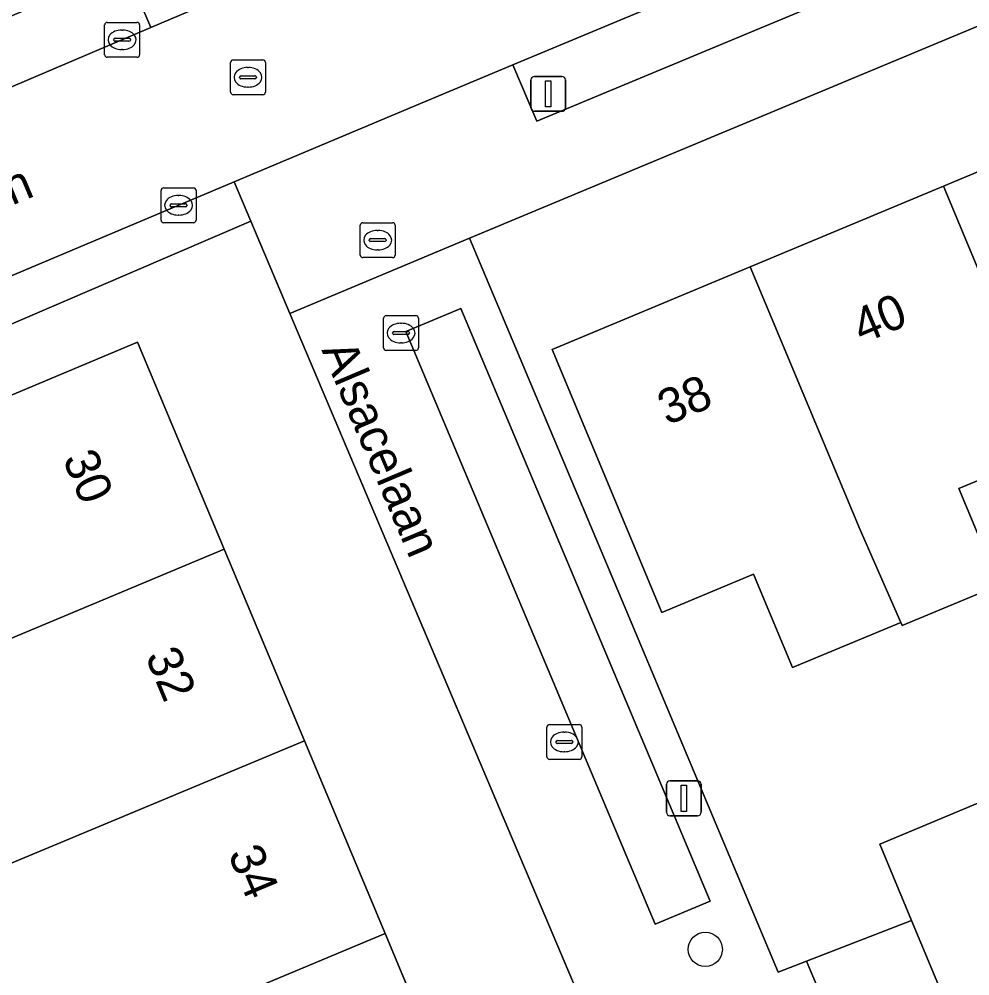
# Model space of a CAD drawing. Extents: x 157767 to 159172, y 387839 to 389425.
# Drawn here: x 158893.48 to 158920.73, y 388081.01 to 388108.44 of the extents above; entities that cross this region are included whole.
import ezdxf

# ---------------------------------------------------------------- set-up
doc = ezdxf.new("R2010")
doc.units = 0
for name, color, linetype in [('IMGEO_Boom', 7, 'Continuous'), ('IMGEO_Brandkraan', 7, 'Continuous'), ('IMGEO_Erf', 7, 'Continuous'), ('IMGEO_Kolk', 7, 'Continuous'), ('IMGEO_Lichtmast', 7, 'Continuous'), ('IMGEO_Muur', 7, 'Continuous'), ('IMGEO_Openbare_ruimte_label', 7, 'Continuous'), ('IMGEO_Pand', 7, 'Continuous'), ('IMGEO_Pand_nummerreeks', 7, 'Continuous'), ('IMGEO_Parkeervlak_open', 7, 'Continuous'), ('IMGEO_Rijbaan_lokaal_open', 7, 'Continuous'), ('IMGEO_Rioolput', 7, 'Continuous'), ('IMGEO_Voetpad_open', 7, 'Continuous')]:
    doc.layers.add(name, color=color, linetype=linetype)

msp = doc.modelspace()

# ---------------------------------------------------------------- linework, layer by layer
at = {"layer": 'IMGEO_Boom'}
msp.add_circle((158913.148, 388081.773), 0.489, dxfattribs=at)
at = {"layer": 'IMGEO_Brandkraan'}
for p, q in [((158903.255, 388101.676), (158903.255, 388102.528)), ((158903.33, 388102.602), (158904.182, 388102.602)), ((158904.256, 388102.528), (158904.256, 388101.676)), ((158903.743, 388102.382), (158903.768, 388102.382)), ((158903.514, 388102.096), (158903.514, 388102.108)), ((158903.952, 388102.059), (158903.554, 388102.059)), ((158903.557, 388102.145), (158903.955, 388102.145)), ((158903.998, 388102.108), (158903.998, 388102.096)), ((158904.182, 388101.602), (158903.33, 388101.602)), ((158903.766, 388101.822), (158903.741, 388101.822))]:
    msp.add_line(p, q, dxfattribs=at)
for points in [[(158903.255, 388101.676), (158903.255, 388102.528)], [(158903.33, 388102.602), (158904.182, 388102.602)], [(158904.256, 388102.528), (158904.256, 388101.676)], [(158904.182, 388101.602), (158903.33, 388101.602)]]:
    msp.add_lwpolyline(points, dxfattribs=at)
for centre, radius, start, end in [((158903.332, 388102.526), 0.0765, 91.552, 178.448), ((158903.332, 388102.526), 0.0765, 91.552, 178.448), ((158904.18, 388102.526), 0.0765, 1.552, 88.448), ((158904.18, 388102.526), 0.0765, 1.552, 88.448), ((158903.554, 388102.105), 0.0403, 85.8775, 175.7526), ((158903.551, 388102.095), 0.0366, 178.938, 274.7102), ((158903.955, 388102.102), 0.043, 264.8664, 352.4533), ((158903.959, 388102.107), 0.0386, 1.7309, 96.639), ((158903.332, 388101.678), 0.0765, 181.552, 268.448), ((158903.332, 388101.678), 0.0765, 181.552, 268.448), ((158904.18, 388101.678), 0.0765, 271.552, 358.448), ((158904.18, 388101.678), 0.0765, 271.552, 358.448)]:
    msp.add_arc(centre, radius, start, end, dxfattribs=at)
for centre, major_axis, ratio, start_param, end_param in [((158903.742, 388102.102), (-0.387, 0.002), 0.722429, 4.712389, 7.853982), ((158903.767, 388102.102), (-0.39, 0.002), 0.717154, 1.570796, 4.712389)]:
    msp.add_ellipse(centre, major_axis=major_axis, ratio=ratio, start_param=start_param, end_param=end_param, dxfattribs=at)
at = {"layer": 'IMGEO_Erf'}
for points in [[(158964.82, 388126.534), (158906.391, 388102.157), (158910.621, 388092.103), (158915.242, 388081.121), (158916.046, 388081.432), (158919.062, 388082.599), (158918.149, 388084.786), (158920.962, 388085.961), (158923.909, 388087.191), (158925.476, 388083.439), (158930.751, 388085.613), (158928.624, 388090.706), (158931.467, 388091.894), (158934.437, 388093.134), (158936.478, 388088.248), (158940.588, 388090.659), (158945.41, 388094.852), (158947.476, 388092.476), (158949.541, 388090.102), (158944.719, 388085.909), (158945.715, 388084.764), (158947.681, 388086.442), (158953.168, 388091.127)], [(158952.127, 388105.536), (158946.212, 388103.065), (158940.687, 388100.758), (158937.654, 388099.491), (158938.072, 388098.49), (158935.567, 388097.444), (158935.316, 388098.046), (158929.78, 388095.735), (158928.657, 388098.424), (158923.12, 388096.112), (158920.418, 388094.984), (158921.574, 388092.216), (158918.794, 388091.055), (158918.754, 388091.146), (158915.652, 388089.851), (158914.534, 388092.527), (158911.904, 388091.428), (158908.756, 388098.964), (158914.437, 388101.337), (158919.974, 388103.649), (158925.51, 388105.961), (158931.046, 388108.273), (158936.583, 388110.586)]]:
    msp.add_lwpolyline(points, dxfattribs=at)
msp.add_lwpolyline([(158901.239, 388099.999), (158900.115, 388102.651), (158889.014, 388097.88), (158889.724, 388096.182), (158896.873, 388099.174), (158899.355, 388093.244), (158901.653, 388087.753), (158903.966, 388082.226), (158906.228, 388076.821), (158909.355, 388078.131), (158911.258, 388073.589), (158912.255, 388073.993)], close=True, dxfattribs=at)
at = {"layer": 'IMGEO_Kolk'}
for p, q in [((158895.928, 388107.419), (158895.928, 388108.271)), ((158896.003, 388108.345), (158896.855, 388108.345)), ((158896.929, 388108.271), (158896.929, 388107.419)), ((158896.416, 388108.125), (158896.441, 388108.125)), ((158896.187, 388107.839), (158896.187, 388107.851)), ((158896.625, 388107.802), (158896.227, 388107.802)), ((158896.23, 388107.888), (158896.628, 388107.888)), ((158896.671, 388107.851), (158896.671, 388107.839)), ((158896.439, 388107.565), (158896.414, 388107.565)), ((158896.855, 388107.345), (158896.003, 388107.345)), ((158897.546, 388102.676), (158897.546, 388103.528)), ((158897.621, 388103.602), (158898.473, 388103.602)), ((158898.547, 388103.528), (158898.547, 388102.676)), ((158898.034, 388103.382), (158898.059, 388103.382)), ((158897.805, 388103.096), (158897.805, 388103.108)), ((158898.243, 388103.059), (158897.845, 388103.059)), ((158897.848, 388103.145), (158898.246, 388103.145)), ((158898.289, 388103.108), (158898.289, 388103.096)), ((158898.057, 388102.822), (158898.032, 388102.822)), ((158898.473, 388102.602), (158897.621, 388102.602)), ((158903.924, 388099.013), (158903.924, 388099.865)), ((158903.999, 388099.939), (158904.851, 388099.939)), ((158904.412, 388099.719), (158904.437, 388099.719)), ((158904.925, 388099.865), (158904.925, 388099.013)), ((158904.183, 388099.433), (158904.183, 388099.445)), ((158904.226, 388099.482), (158904.624, 388099.482)), ((158904.667, 388099.445), (158904.667, 388099.433)), ((158904.621, 388099.396), (158904.223, 388099.396)), ((158904.435, 388099.159), (158904.41, 388099.159)), ((158904.851, 388098.939), (158903.999, 388098.939)), ((158908.682, 388088.218), (158909.534, 388088.218)), ((158908.607, 388087.292), (158908.607, 388088.144)), ((158909.095, 388087.998), (158909.12, 388087.998)), ((158909.608, 388088.144), (158909.608, 388087.292)), ((158908.866, 388087.712), (158908.866, 388087.724)), ((158909.304, 388087.675), (158908.906, 388087.675)), ((158908.909, 388087.761), (158909.307, 388087.761)), ((158909.35, 388087.724), (158909.35, 388087.712)), ((158909.118, 388087.438), (158909.093, 388087.438)), ((158909.534, 388087.218), (158908.682, 388087.218))]:
    msp.add_line(p, q, dxfattribs=at)
for points in [[(158895.928, 388107.419), (158895.928, 388108.271)], [(158896.003, 388108.345), (158896.855, 388108.345)], [(158896.929, 388108.271), (158896.929, 388107.419)], [(158896.855, 388107.345), (158896.003, 388107.345)], [(158897.546, 388102.676), (158897.546, 388103.528)], [(158897.621, 388103.602), (158898.473, 388103.602)], [(158898.547, 388103.528), (158898.547, 388102.676)], [(158898.473, 388102.602), (158897.621, 388102.602)], [(158903.924, 388099.013), (158903.924, 388099.865)], [(158903.999, 388099.939), (158904.851, 388099.939)], [(158904.925, 388099.865), (158904.925, 388099.013)], [(158904.851, 388098.939), (158903.999, 388098.939)], [(158908.682, 388088.218), (158909.534, 388088.218)], [(158908.607, 388087.292), (158908.607, 388088.144)], [(158909.608, 388088.144), (158909.608, 388087.292)], [(158909.534, 388087.218), (158908.682, 388087.218)]]:
    msp.add_lwpolyline(points, dxfattribs=at)
for centre, radius, start, end in [((158896.005, 388108.269), 0.0765, 91.552, 178.448), ((158896.005, 388108.269), 0.0765, 91.552, 178.448), ((158896.853, 388108.269), 0.0765, 1.552, 88.448), ((158896.853, 388108.269), 0.0765, 1.552, 88.448), ((158896.227, 388107.848), 0.0403, 85.8775, 175.7526), ((158896.224, 388107.838), 0.0366, 178.938, 274.7102), ((158896.628, 388107.845), 0.043, 264.8664, 352.4533), ((158896.632, 388107.85), 0.0386, 1.7309, 96.639), ((158896.005, 388107.421), 0.0765, 181.552, 268.448), ((158896.005, 388107.421), 0.0765, 181.552, 268.448), ((158896.853, 388107.421), 0.0765, 271.552, 358.448), ((158896.853, 388107.421), 0.0765, 271.552, 358.448), ((158897.623, 388103.526), 0.0765, 91.552, 178.448), ((158897.623, 388103.526), 0.0765, 91.552, 178.448), ((158898.471, 388103.526), 0.0765, 1.552, 88.448), ((158898.471, 388103.526), 0.0765, 1.552, 88.448), ((158897.845, 388103.105), 0.0403, 85.8775, 175.7526), ((158897.842, 388103.095), 0.0366, 178.938, 274.7102), ((158898.246, 388103.102), 0.043, 264.8664, 352.4533), ((158898.25, 388103.107), 0.0386, 1.7309, 96.639), ((158897.623, 388102.678), 0.0765, 181.552, 268.448), ((158897.623, 388102.678), 0.0765, 181.552, 268.448), ((158898.471, 388102.678), 0.0765, 271.552, 358.448), ((158898.471, 388102.678), 0.0765, 271.552, 358.448), ((158904.001, 388099.863), 0.0765, 91.552, 178.448), ((158904.001, 388099.863), 0.0765, 91.552, 178.448), ((158904.849, 388099.863), 0.0765, 1.552, 88.448), ((158904.849, 388099.863), 0.0765, 1.552, 88.448), ((158904.223, 388099.442), 0.0403, 85.8775, 175.7526), ((158904.22, 388099.432), 0.0366, 178.938, 274.7102), ((158904.624, 388099.439), 0.043, 264.8664, 352.4533), ((158904.628, 388099.444), 0.0386, 1.7309, 96.639), ((158904.001, 388099.015), 0.0765, 181.552, 268.448), ((158904.001, 388099.015), 0.0765, 181.552, 268.448), ((158904.849, 388099.015), 0.0765, 271.552, 358.448), ((158904.849, 388099.015), 0.0765, 271.552, 358.448), ((158908.684, 388088.142), 0.0765, 91.552, 178.448), ((158908.684, 388088.142), 0.0765, 91.552, 178.448), ((158909.532, 388088.142), 0.0765, 1.552, 88.448), ((158909.532, 388088.142), 0.0765, 1.552, 88.448), ((158908.906, 388087.721), 0.0403, 85.8775, 175.7526), ((158908.903, 388087.711), 0.0366, 178.938, 274.7102), ((158909.307, 388087.718), 0.043, 264.8664, 352.4533), ((158909.311, 388087.723), 0.0386, 1.7309, 96.639), ((158908.684, 388087.294), 0.0765, 181.552, 268.448), ((158908.684, 388087.294), 0.0765, 181.552, 268.448), ((158909.532, 388087.294), 0.0765, 271.552, 358.448), ((158909.532, 388087.294), 0.0765, 271.552, 358.448)]:
    msp.add_arc(centre, radius, start, end, dxfattribs=at)
for centre, major_axis, ratio, start_param, end_param in [((158896.415, 388107.845), (-0.387, 0.002), 0.722429, 4.712389, 7.853982), ((158896.44, 388107.845), (-0.39, 0.002), 0.717154, 1.570796, 4.712389), ((158898.033, 388103.102), (-0.387, 0.002), 0.722429, 4.712389, 7.853982), ((158898.058, 388103.102), (-0.39, 0.002), 0.717154, 1.570796, 4.712389), ((158904.411, 388099.439), (-0.387, 0.002), 0.722429, 4.712389, 7.853982), ((158904.436, 388099.439), (-0.39, 0.002), 0.717154, 1.570796, 4.712389), ((158909.094, 388087.718), (-0.387, 0.002), 0.722429, 4.712389, 7.853982), ((158909.119, 388087.718), (-0.39, 0.002), 0.717154, 1.570796, 4.712389)]:
    msp.add_ellipse(centre, major_axis=major_axis, ratio=ratio, start_param=start_param, end_param=end_param, dxfattribs=at)
at = {"layer": 'IMGEO_Lichtmast'}
for p, q in [((158908.148, 388105.896), (158908.148, 388106.696)), ((158908.148, 388106.696), (158908.148, 388105.896)), ((158908.248, 388106.796), (158909.038, 388106.796)), ((158909.038, 388106.796), (158908.248, 388106.796)), ((158909.138, 388106.696), (158909.138, 388105.896)), ((158909.138, 388105.896), (158909.138, 388106.696)), ((158909.038, 388105.796), (158908.248, 388105.796)), ((158908.248, 388105.796), (158909.038, 388105.796)), ((158912.136, 388086.604), (158912.926, 388086.604)), ((158912.926, 388086.604), (158912.136, 388086.604)), ((158912.036, 388085.704), (158912.036, 388086.504)), ((158912.036, 388086.504), (158912.036, 388085.704)), ((158913.026, 388086.504), (158913.026, 388085.704)), ((158913.026, 388085.704), (158913.026, 388086.504)), ((158912.926, 388085.604), (158912.136, 388085.604)), ((158912.136, 388085.604), (158912.926, 388085.604))]:
    msp.add_line(p, q, dxfattribs=at)
for points in [[(158908.568, 388106.671), (158908.718, 388106.671), (158908.718, 388105.921), (158908.568, 388105.921), (158908.568, 388106.671)], [(158912.456, 388086.479), (158912.606, 388086.479), (158912.606, 388085.729), (158912.456, 388085.729), (158912.456, 388086.479)]]:
    msp.add_lwpolyline(points, dxfattribs=at)
for centre, start, end in [((158908.248, 388106.696), 90, 180), ((158908.248, 388106.696), 90, 180), ((158909.038, 388106.696), 0, 90), ((158909.038, 388106.696), 360, 90), ((158908.248, 388105.896), 180, 270), ((158908.248, 388105.896), 180, 270), ((158909.038, 388105.896), 270, 0), ((158909.038, 388105.896), 270, 0), ((158912.136, 388086.504), 90, 180), ((158912.136, 388086.504), 90, 180), ((158912.926, 388086.504), 0, 90), ((158912.926, 388086.504), 360, 90), ((158912.136, 388085.704), 180, 270), ((158912.136, 388085.704), 180, 270), ((158912.926, 388085.704), 270, 0), ((158912.926, 388085.704), 270, 0)]:
    msp.add_arc(centre, 0.1, start, end, dxfattribs=at)
at = {"layer": 'IMGEO_Muur'}
for points in [[(158916.046, 388081.432), (158915.242, 388081.121), (158910.621, 388092.103)], [(158919.062, 388082.599), (158916.046, 388081.432)]]:
    msp.add_lwpolyline(points, dxfattribs=at)
at = {"layer": 'IMGEO_Pand'}
for points in [[(158923.12, 388096.112), (158928.657, 388098.424), (158925.51, 388105.961), (158919.974, 388103.649)], [(158919.974, 388103.649), (158914.437, 388101.337), (158917.584, 388093.799), (158918.754, 388091.146), (158918.794, 388091.055), (158921.574, 388092.216), (158920.418, 388094.984), (158923.12, 388096.112)], [(158914.437, 388101.337), (158908.756, 388098.964), (158911.904, 388091.428), (158914.534, 388092.527), (158915.652, 388089.851), (158918.754, 388091.146), (158917.584, 388093.799)], [(158888.523, 388088.712), (158899.355, 388093.244), (158896.873, 388099.174), (158889.724, 388096.182), (158889.014, 388097.88), (158885.333, 388096.341)], [(158901.653, 388087.753), (158899.355, 388093.244), (158888.523, 388088.712), (158890.116, 388084.901), (158887.37, 388083.753), (158886.978, 388083.03), (158887.471, 388081.853), (158887.637, 388081.922), (158891.313, 388083.441)], [(158901.653, 388087.753), (158891.313, 388083.441), (158887.637, 388081.922), (158889.92, 388076.471), (158893.589, 388078.008), (158893.633, 388077.903), (158903.966, 388082.226)], [(158920.962, 388085.961), (158918.149, 388084.786), (158919.062, 388082.599), (158920.618, 388078.874), (158923.498, 388080.077)], [(158900.294, 388070.139), (158905.657, 388069.763), (158905.922, 388069.874), (158911.785, 388072.331), (158911.258, 388073.589), (158909.355, 388078.131), (158906.228, 388076.821), (158903.966, 388082.226), (158893.633, 388077.903), (158896.002, 388072.24), (158898.86, 388073.436), (158898.937, 388073.468)]]:
    msp.add_lwpolyline(points, close=True, dxfattribs=at)
at = {"layer": 'IMGEO_Parkeervlak_open'}
for points in [[(158937.236, 388119.617), (158920.686, 388112.571), (158907.627, 388107.129), (158908.316, 388105.51), (158921.368, 388110.952), (158937.924, 388118)], [(158883.253, 388102.33), (158891.48, 388105.745), (158897.252, 388108.195), (158896.525, 388109.907), (158882.54, 388104.048)], [(158911.715, 388082.497), (158913.284, 388083.157), (158906.135, 388100.147), (158904.566, 388099.487)]]:
    msp.add_lwpolyline(points, close=True, dxfattribs=at)
at = {"layer": 'IMGEO_Rijbaan_lokaal_open'}
for points in [[(158953.438, 388131.723), (158942.555, 388127.219), (158929.482, 388121.771), (158908.943, 388113.158), (158897.252, 388108.195), (158891.48, 388105.745), (158883.253, 388102.33), (158873.768, 388098.392), (158867.612, 388095.766), (158855.826, 388090.739), (158841.985, 388084.913)], [(158843.572, 388080.088), (158860.751, 388087.348), (158869.757, 388091.161), (158876.185, 388093.883), (158890.339, 388099.86), (158899.641, 388103.771), (158904.799, 388105.94), (158907.627, 388107.129), (158920.686, 388112.571)]]:
    msp.add_lwpolyline(points, dxfattribs=at)
msp.add_lwpolyline([(158920.781, 388070.185), (158935.684, 388076.528), (158945.715, 388084.764), (158944.719, 388085.909), (158942.654, 388088.284), (158940.588, 388090.659), (158936.478, 388088.248), (158936.871, 388087.306), (158933.964, 388086.092), (158931.058, 388084.878), (158930.751, 388085.613), (158925.476, 388083.439), (158926.378, 388081.28), (158923.498, 388080.077), (158920.618, 388078.874), (158919.062, 388082.599), (158916.046, 388081.432), (158920.186, 388071.619)], close=True, dxfattribs=at)
at = {"layer": 'IMGEO_Rioolput'}
for p, q in [((158899.537, 388106.344), (158899.537, 388107.196)), ((158899.612, 388107.27), (158900.464, 388107.27)), ((158900.538, 388107.196), (158900.538, 388106.344)), ((158899.839, 388106.813), (158900.237, 388106.813)), ((158900.025, 388107.05), (158900.05, 388107.05)), ((158899.796, 388106.764), (158899.796, 388106.776)), ((158900.234, 388106.727), (158899.836, 388106.727)), ((158900.28, 388106.776), (158900.28, 388106.764)), ((158900.464, 388106.27), (158899.612, 388106.27)), ((158900.048, 388106.49), (158900.023, 388106.49))]:
    msp.add_line(p, q, dxfattribs=at)
for points in [[(158899.537, 388106.344), (158899.537, 388107.196)], [(158899.612, 388107.27), (158900.464, 388107.27)], [(158900.538, 388107.196), (158900.538, 388106.344)], [(158900.464, 388106.27), (158899.612, 388106.27)]]:
    msp.add_lwpolyline(points, dxfattribs=at)
for centre, radius, start, end in [((158899.614, 388107.194), 0.0765, 91.552, 178.448), ((158899.614, 388107.194), 0.0765, 91.552, 178.448), ((158900.462, 388107.194), 0.0765, 1.552, 88.448), ((158900.462, 388107.194), 0.0765, 1.552, 88.448), ((158899.836, 388106.773), 0.0403, 85.8775, 175.7526), ((158900.241, 388106.775), 0.0386, 1.7309, 96.639), ((158899.833, 388106.763), 0.0366, 178.938, 274.7102), ((158900.237, 388106.77), 0.043, 264.8664, 352.4533), ((158899.614, 388106.346), 0.0765, 181.552, 268.448), ((158899.614, 388106.346), 0.0765, 181.552, 268.448), ((158900.462, 388106.346), 0.0765, 271.552, 358.448), ((158900.462, 388106.346), 0.0765, 271.552, 358.448)]:
    msp.add_arc(centre, radius, start, end, dxfattribs=at)
for centre, major_axis, ratio, start_param, end_param in [((158900.024, 388106.77), (-0.387, 0.002), 0.722429, 4.712389, 7.853982), ((158900.049, 388106.77), (-0.39, 0.002), 0.717154, 1.570796, 4.712389)]:
    msp.add_ellipse(centre, major_axis=major_axis, ratio=ratio, start_param=start_param, end_param=end_param, dxfattribs=at)
at = {"layer": 'IMGEO_Voetpad_open'}
for points in [[(158873.768, 388098.392), (158883.253, 388102.33), (158882.54, 388104.048), (158896.525, 388109.907), (158897.252, 388108.195), (158908.943, 388113.158), (158929.482, 388121.771), (158942.555, 388127.219), (158953.438, 388131.723), (158952.637, 388132.769), (158907.823, 388113.94), (158907.126, 388115.595), (158904.235, 388114.372), (158900.257, 388112.735), (158899.188, 388112.326), (158891.439, 388109.144), (158885.419, 388106.615), (158872.529, 388101.181), (158871.78, 388102.991), (158871.092, 388104.747), (158863.365, 388101.383), (158865.385, 388098.174), (158857.731, 388094.946), (158841.12, 388087.942)], [(158957.724, 388128.177), (158958.411, 388126.561), (158953.989, 388124.688), (158953.302, 388126.303), (158948.141, 388124.117), (158946.944, 388123.623), (158947.631, 388122.007), (158943.299, 388120.219), (158942.612, 388121.835), (158937.236, 388119.617), (158937.924, 388118), (158921.368, 388110.952), (158908.316, 388105.51), (158907.627, 388107.129), (158904.799, 388105.94), (158899.641, 388103.771), (158900.115, 388102.651), (158901.239, 388099.999), (158906.391, 388102.157), (158964.82, 388126.534), (158969.624, 388128.603)], [(158844.827, 388079.234), (158845.227, 388079.403), (158863.388, 388087.096), (158870.295, 388090.006), (158871.774, 388090.629), (158885.333, 388096.341), (158889.014, 388097.88), (158900.115, 388102.651), (158899.641, 388103.771), (158890.339, 388099.86), (158876.185, 388093.883), (158869.757, 388091.161), (158860.751, 388087.348), (158843.572, 388080.088)], [(158916.046, 388081.432), (158915.242, 388081.121), (158910.621, 388092.103), (158906.391, 388102.157), (158901.239, 388099.999), (158912.255, 388073.993), (158913.188, 388071.79), (158914.953, 388071.661), (158917.2, 388071.335)], [(158919.283, 388069.583), (158919.547, 388068.823), (158921.37, 388068.939), (158921.106, 388069.401), (158920.781, 388070.185), (158920.186, 388071.619), (158916.046, 388081.432)]]:
    msp.add_lwpolyline(points, dxfattribs=at)
msp.add_lwpolyline([(158911.715, 388082.497), (158904.566, 388099.487), (158906.135, 388100.147), (158913.284, 388083.157)], close=True, dxfattribs=at)

# ---------------------------------------------------------------- texts
at = {"layer": 'IMGEO_Openbare_ruimte_label'}
for rotation, p in [(22.7169, (158887.923, 388100.851)), (292.9504, (158902.137, 388098.957))]:
    msp.add_text('Alsacelaan', height=1, rotation=rotation, dxfattribs=at).set_placement(p)
at = {"layer": 'IMGEO_Pand_nummerreeks'}
for s, rotation, p in [('40', 22.6662, (158917.638, 388099.118)), ('38', 22.668, (158912.053, 388096.786)), ('30', 292.7094, (158894.714, 388095.835)), ('32', 292.7118, (158897.083, 388090.177)), ('34', 292.7118, (158899.454, 388084.51))]:
    msp.add_text(s, height=1, rotation=rotation, dxfattribs=at).set_placement(p)

doc.saveas('drawing.dxf')
